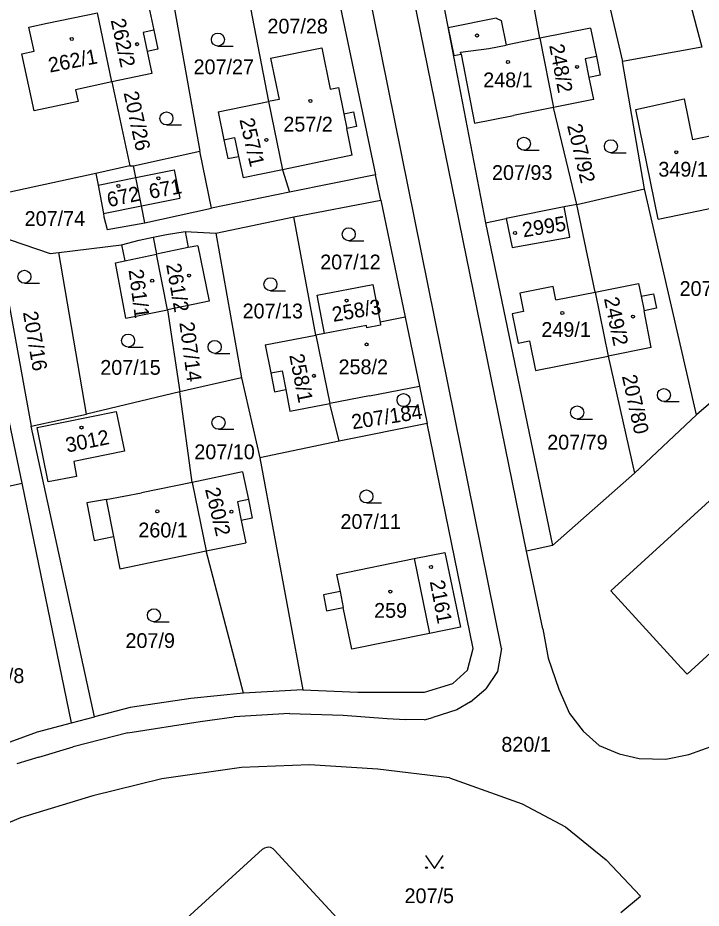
# Model space of a CAD drawing. Extents: x -735249 to -729401, y -1124843 to -1121828.
# Drawn here: x -733420.5 to -733341.9, y -1123770.3 to -1123667.8 of the extents above; entities that cross this region are included whole.
import ezdxf

# ---------------------------------------------------------------- set-up
doc = ezdxf.new("R2010")
doc.units = 0
for name, color, linetype in [('Vrstva 1', 7, 'Continuous'), ('Vrstva 18', 7, 'Continuous'), ('Vrstva 19', 7, 'Continuous'), ('Vrstva 25', 7, 'Continuous'), ('Vrstva 4', 7, 'Continuous')]:
    doc.layers.add(name, color=color, linetype=linetype)

msp = doc.modelspace()

# ---------------------------------------------------------------- linework, layer by layer
at = {"layer": 'Vrstva 1'}
for points in [[(-733362, -1123729.19), (-733408.72, -1123500)], [(-733364.88, -1123740.38), (-733393.31, -1123599.68)], [(-733354.55, -1123657.59), (-733350.96, -1123672.86)], [(-733360.49, -1123670.18), (-733362.47, -1123659.24)], [(-733344.82, -1123659.92), (-733341.84, -1123671.2)], [(-733384.45, -1123661.68), (-733379.38, -1123685.88)], [(-733372.47, -1123661.47), (-733366.73, -1123691.4)], [(-733394.36, -1123663.5), (-733391.7, -1123677.47)], [(-733402.81, -1123665.06), (-733399.57, -1123683.16)], [(-733405.57, -1123666.01), (-733404.88, -1123669.24)], [(-733417.14, -1123668.46), (-733411.36, -1123667.24)], [(-733409.7, -1123675.21), (-733411.36, -1123667.24)], [(-733365.48, -1123667.88), (-733371.02, -1123668.96)], [(-733365.48, -1123667.88), (-733364.92, -1123668.15)], [(-733364.92, -1123668.15), (-733364.35, -1123670.96)], [(-733419.26, -1123668.91), (-733417.14, -1123668.46)], [(-733418.66, -1123671.68), (-733419.26, -1123668.91)], [(-733404.88, -1123669.24), (-733404.41, -1123671.43)], [(-733371.02, -1123668.96), (-733370.37, -1123672.17)], [(-733354.63, -1123669), (-733360.49, -1123670.18)], [(-733354.63, -1123669), (-733353.97, -1123672.27)], [(-733360.49, -1123670.18), (-733364.35, -1123670.96)], [(-733360.49, -1123670.18), (-733358.92, -1123678.14)], [(-733391.44, -1123672.48), (-733385.57, -1123671.29)], [(-733385.57, -1123671.29), (-733384.61, -1123676.03)], [(-733341.84, -1123671.2), (-733350.96, -1123672.86)], [(-733420.06, -1123671.98), (-733418.66, -1123671.68)], [(-733418.66, -1123678.53), (-733420.06, -1123671.98)], [(-733404.41, -1123671.43), (-733405.64, -1123671.7)], [(-733405.64, -1123671.7), (-733405.1, -1123674.23)], [(-733370.37, -1123672.17), (-733369.54, -1123672)], [(-733369.54, -1123672), (-733368, -1123679.96)], [(-733353.97, -1123672.27), (-733353.53, -1123674.43)], [(-733391.44, -1123672.48), (-733390.47, -1123677.23)], [(-733348.45, -1123687.5), (-733350.96, -1123672.86)], [(-733405.1, -1123674.23), (-733409.7, -1123675.21)], [(-733353.53, -1123674.43), (-733354.83, -1123674.69)], [(-733409.7, -1123675.21), (-733413.87, -1123676.1)], [(-733409.7, -1123675.21), (-733407.65, -1123684.86)], [(-733354.83, -1123674.69), (-733354.32, -1123677.21)], [(-733413.87, -1123676.1), (-733413.58, -1123677.45)], [(-733384.61, -1123676.03), (-733383.63, -1123675.84)], [(-733383.63, -1123675.84), (-733383.02, -1123678.86)], [(-733413.58, -1123677.45), (-733418.66, -1123678.53)], [(-733397.48, -1123678.65), (-733391.7, -1123677.47)], [(-733390.47, -1123677.23), (-733391.7, -1123677.47)], [(-733391.7, -1123677.47), (-733390.06, -1123685.3)], [(-733354.32, -1123677.21), (-733358.92, -1123678.14)], [(-733349.43, -1123678.36), (-733343.88, -1123677.15)], [(-733343.88, -1123677.15), (-733342.92, -1123681.87)], [(-733358.92, -1123678.14), (-733363.52, -1123679.06)], [(-733356.23, -1123689.29), (-733358.92, -1123678.14)], [(-733346.86, -1123690.98), (-733349.43, -1123678.36)], [(-733397.48, -1123678.65), (-733396.82, -1123681.85)], [(-733383.02, -1123678.86), (-733381.91, -1123678.63)], [(-733381.91, -1123678.63), (-733381.56, -1123680.33)], [(-733368, -1123679.96), (-733363.52, -1123679.06)], [(-733381.56, -1123680.33), (-733382.67, -1123680.56)], [(-733382.05, -1123683.63), (-733382.67, -1123680.56)], [(-733340.5, -1123681.37), (-733342.92, -1123681.87)], [(-733396.82, -1123681.85), (-733396.36, -1123684.03)], [(-733407.23, -1123684.84), (-733399.57, -1123683.16)], [(-733398.24, -1123689.72), (-733399.57, -1123683.16)], [(-733382.05, -1123683.63), (-733385.51, -1123684.35)], [(-733396.36, -1123684.03), (-733395.13, -1123683.77)], [(-733395.13, -1123683.77), (-733394.62, -1123686.25)], [(-733385.51, -1123684.35), (-733390.06, -1123685.3)], [(-733411.55, -1123685.73), (-733423.8, -1123688.37)], [(-733407.65, -1123684.86), (-733411.55, -1123685.73)], [(-733411.55, -1123685.73), (-733411.29, -1123687.08)], [(-733407.65, -1123684.86), (-733407.23, -1123684.84)], [(-733406.96, -1123686.21), (-733407.23, -1123684.84)], [(-733390.06, -1123685.3), (-733394.62, -1123686.25)], [(-733390.06, -1123685.3), (-733389.27, -1123687.9)], [(-733406.3, -1123689.47), (-733406.96, -1123686.21)], [(-733379.38, -1123685.88), (-733389.27, -1123687.9)], [(-733378.75, -1123688.81), (-733379.38, -1123685.88)], [(-733411.29, -1123687.08), (-733410.66, -1123690.34)], [(-733356.23, -1123689.29), (-733348.45, -1123687.5)], [(-733342.45, -1123713.49), (-733348.45, -1123687.5)], [(-733389.27, -1123687.9), (-733398.24, -1123689.72)], [(-733388.77, -1123690.72), (-733378.75, -1123688.81)], [(-733378.75, -1123688.81), (-733375.96, -1123702.28)], [(-733405.91, -1123691.42), (-733406.3, -1123689.47)], [(-733405.91, -1123691.42), (-733398.24, -1123689.72)], [(-733357.67, -1123689.58), (-733364.33, -1123690.92)], [(-733356.23, -1123689.29), (-733357.67, -1123689.58)], [(-733357.03, -1123693.05), (-733357.67, -1123689.58)], [(-733354.12, -1123699.4), (-733356.23, -1123689.29)], [(-733346.86, -1123690.98), (-733338.89, -1123689.36)], [(-733410.66, -1123690.34), (-733410.63, -1123690.71)], [(-733410.63, -1123690.71), (-733410.24, -1123692.2)], [(-733397.76, -1123692.62), (-733388.77, -1123690.72)], [(-733386.24, -1123704.34), (-733388.77, -1123690.72)], [(-733410.24, -1123692.2), (-733405.91, -1123691.42)], [(-733366.73, -1123691.4), (-733364.33, -1123690.92)], [(-733366.73, -1123691.4), (-733359.02, -1123728.53)], [(-733364.33, -1123690.92), (-733363.66, -1123694.27)], [(-733423.02, -1123692.82), (-733418.99, -1123714.82)], [(-733423.02, -1123692.82), (-733416.79, -1123694.96)], [(-733404.96, -1123693.08), (-733403.41, -1123692.75)], [(-733403.41, -1123692.75), (-733401.29, -1123692.4)], [(-733401.29, -1123692.4), (-733397.76, -1123692.62)], [(-733401.29, -1123692.4), (-733400.91, -1123694.27)], [(-733397.76, -1123692.62), (-733394.79, -1123709.25)], [(-733408.59, -1123693.95), (-733406.55, -1123693.42)], [(-733406.55, -1123693.42), (-733404.96, -1123693.08)], [(-733404.96, -1123693.08), (-733404.57, -1123695.03)], [(-733363.66, -1123694.27), (-733357.03, -1123693.05)], [(-733416.79, -1123694.96), (-733415.79, -1123694.84)], [(-733415.79, -1123694.84), (-733408.59, -1123693.95)], [(-733412.62, -1123713.42), (-733415.79, -1123694.84)], [(-733408.59, -1123693.95), (-733408.21, -1123695.79)], [(-733399.83, -1123694.05), (-733400.91, -1123694.27)], [(-733399.83, -1123694.05), (-733398.53, -1123700.44)], [(-733409.29, -1123696.01), (-733408.21, -1123695.79)], [(-733403.3, -1123701.41), (-733404.57, -1123695.03)], [(-733408.08, -1123702.38), (-733409.29, -1123696.01)], [(-733386.09, -1123699.75), (-733379.69, -1123698.52)], [(-733379.69, -1123698.52), (-733378.85, -1123702.85)], [(-733358.94, -1123698.73), (-733362.79, -1123699.5)], [(-733358.63, -1123700.29), (-733358.94, -1123698.73)], [(-733354.12, -1123699.4), (-733349.11, -1123698.4)], [(-733349.11, -1123698.4), (-733348.82, -1123699.87)], [(-733385.25, -1123704.15), (-733386.09, -1123699.75)], [(-733362.79, -1123699.5), (-733362.36, -1123701.6)], [(-733358.63, -1123700.29), (-733354.12, -1123699.4)], [(-733354.12, -1123699.4), (-733352.63, -1123706.74)], [(-733348.82, -1123699.87), (-733347.39, -1123699.59)], [(-733347.39, -1123699.59), (-733347.06, -1123701.25)], [(-733398.53, -1123700.44), (-733403.3, -1123701.41)], [(-733408.08, -1123702.38), (-733403.3, -1123701.41)], [(-733403.3, -1123701.41), (-733401.9, -1123710.85)], [(-733362.36, -1123701.6), (-733363.65, -1123701.87)], [(-733363.65, -1123701.87), (-733362.95, -1123705.26)], [(-733347.06, -1123701.25), (-733348.49, -1123701.54)], [(-733347.65, -1123705.76), (-733348.49, -1123701.54)], [(-733375.96, -1123702.28), (-733378.85, -1123702.85)], [(-733378.85, -1123702.85), (-733378.79, -1123703.18)], [(-733375.96, -1123702.28), (-733374.32, -1123710.2)], [(-733385.25, -1123704.15), (-733386.24, -1123704.34)], [(-733380.41, -1123703.22), (-733385.25, -1123704.15)], [(-733380.36, -1123703.48), (-733380.41, -1123703.22)], [(-733378.79, -1123703.18), (-733380.36, -1123703.48)], [(-733392.06, -1123705.46), (-733386.24, -1123704.34)], [(-733386.24, -1123704.34), (-733384.64, -1123712.21)], [(-733362.95, -1123705.26), (-733361.67, -1123705)], [(-733361.67, -1123705), (-733360.98, -1123708.39)], [(-733392.06, -1123705.46), (-733391.43, -1123708.68)], [(-733347.65, -1123705.76), (-733352.63, -1123706.74)], [(-733360.98, -1123708.39), (-733352.63, -1123706.74)], [(-733352.63, -1123706.74), (-733349.57, -1123720.23)], [(-733335.3, -1123707.34), (-733342.45, -1123713.49)], [(-733394.79, -1123709.25), (-733401.9, -1123710.85)], [(-733394.79, -1123709.25), (-733392.67, -1123718.44)], [(-733391.43, -1123708.68), (-733391.01, -1123710.87)], [(-733380.07, -1123711.32), (-733374.32, -1123710.2)], [(-733374.32, -1123710.2), (-733373.43, -1123714.52)], [(-733401.9, -1123710.85), (-733412.62, -1123713.42)], [(-733400.47, -1123721.28), (-733401.9, -1123710.85)], [(-733391.01, -1123710.87), (-733389.7, -1123710.61)], [(-733389.7, -1123710.61), (-733389.22, -1123713.1)], [(-733380.07, -1123711.32), (-733384.64, -1123712.21)], [(-733352.3, -1123733.75), (-733327.03, -1123710.71)], [(-733389.22, -1123713.1), (-733384.64, -1123712.21)], [(-733383.54, -1123716.54), (-733384.64, -1123712.21)], [(-733420.04, -1123721.37), (-733421.86, -1123712.54)], [(-733418.31, -1123714.97), (-733409.2, -1123713.11)], [(-733409.2, -1123713.11), (-733408.26, -1123717.7)], [(-733418.99, -1123714.82), (-733412.62, -1123713.42)], [(-733349.57, -1123720.23), (-733342.45, -1123713.49)], [(-733411.71, -1123748.25), (-733418.99, -1123714.82)], [(-733417.03, -1123721.23), (-733418.31, -1123714.97)], [(-733373.43, -1123714.52), (-733383.54, -1123716.54)], [(-733368.16, -1123740.39), (-733373.43, -1123714.52)], [(-733383.54, -1123716.54), (-733392.67, -1123718.44)], [(-733408.26, -1123717.7), (-733414.09, -1123718.89)], [(-733392.67, -1123718.44), (-733387.72, -1123745.14)], [(-733414.09, -1123718.89), (-733413.76, -1123720.59)], [(-733394.67, -1123720.06), (-733400.47, -1123721.28)], [(-733394.67, -1123720.06), (-733394, -1123723.26)], [(-733359.02, -1123728.53), (-733349.57, -1123720.23)], [(-733318.34, -1123720.3), (-733343.54, -1123743.33)], [(-733424.57, -1123722.36), (-733420.04, -1123721.37)], [(-733414.35, -1123748.93), (-733420.04, -1123721.37)], [(-733413.76, -1123720.59), (-733417.03, -1123721.23)], [(-733400.47, -1123721.28), (-733406.28, -1123722.49)], [(-733400.47, -1123721.28), (-733398.87, -1123729.17)], [(-733410.36, -1123723.23), (-733406.28, -1123722.49)], [(-733410.36, -1123723.23), (-733412.59, -1123723.63)], [(-733412.59, -1123723.63), (-733411.74, -1123727.96)], [(-733394, -1123723.26), (-733393.55, -1123725.41)], [(-733393.55, -1123725.41), (-733394.82, -1123725.67)], [(-733394.82, -1123725.67), (-733394.28, -1123728.22)], [(-733411.74, -1123727.96), (-733409.53, -1123727.5)], [(-733409.53, -1123727.5), (-733408.78, -1123731.24)], [(-733398.87, -1123729.17), (-733394.28, -1123728.22)], [(-733359.02, -1123728.53), (-733362, -1123729.19)], [(-733403.46, -1123730.11), (-733398.87, -1123729.17)], [(-733394.57, -1123745.52), (-733398.87, -1123729.17)], [(-733374.93, -1123730.05), (-733371.39, -1123729.33)], [(-733371.39, -1123729.33), (-733369.6, -1123737.93)], [(-733360.13, -1123738.14), (-733362, -1123729.19)], [(-733408.78, -1123731.24), (-733403.46, -1123730.11)], [(-733383.86, -1123731.86), (-733374.93, -1123730.05)], [(-733374.93, -1123730.05), (-733373.15, -1123738.65)], [(-733383.86, -1123731.86), (-733383.46, -1123733.85)], [(-733383.46, -1123733.85), (-733385.36, -1123734.23)], [(-733344.2, -1123742.61), (-733352.3, -1123733.75)], [(-733385.36, -1123734.23), (-733385, -1123736.04)], [(-733385, -1123736.04), (-733383.09, -1123735.66)], [(-733382.11, -1123740.46), (-733383.09, -1123735.66)], [(-733369.6, -1123737.93), (-733373.15, -1123738.65)], [(-733373.15, -1123738.65), (-733382.11, -1123740.46)], [(-733360.13, -1123738.14), (-733359.53, -1123741.52)], [(-733368.78, -1123742.89), (-733368.16, -1123740.39)], [(-733364.88, -1123740.38), (-733365.35, -1123743.05)], [(-733359.53, -1123741.52), (-733358.28, -1123745.07)], [(-733370.5, -1123744.43), (-733368.78, -1123742.89)], [(-733365.35, -1123743.05), (-733366.7, -1123745.03)], [(-733343.54, -1123743.33), (-733344.2, -1123742.61)], [(-733387.72, -1123745.14), (-733394.57, -1123745.52)], [(-733387.72, -1123745.14), (-733381.4, -1123745.42)], [(-733373.73, -1123745.42), (-733370.5, -1123744.43)], [(-733368.44, -1123746.54), (-733366.7, -1123745.03)], [(-733358.28, -1123745.07), (-733357.08, -1123747.87)], [(-733400.63, -1123746.14), (-733407.6, -1123747.18)], [(-733394.57, -1123745.52), (-733400.63, -1123746.14)], [(-733381.4, -1123745.42), (-733373.73, -1123745.42)], [(-733407.6, -1123747.18), (-733411.71, -1123748.25)], [(-733368.44, -1123746.54), (-733370.03, -1123747.44)], [(-733389.29, -1123747.86), (-733395.63, -1123748.26)], [(-733389.29, -1123747.86), (-733383.1, -1123748.08)], [(-733383.1, -1123748.08), (-733378.03, -1123748.43)], [(-733370.03, -1123747.44), (-733372.78, -1123748.34)], [(-733357.08, -1123747.87), (-733355.49, -1123749.92)], [(-733418.26, -1123749.99), (-733414.35, -1123748.93)], [(-733414.35, -1123748.93), (-733411.71, -1123748.25)], [(-733407.88, -1123750.08), (-733399.53, -1123748.81)], [(-733399.53, -1123748.81), (-733395.63, -1123748.26)], [(-733378.03, -1123748.43), (-733375.92, -1123748.55)], [(-733373.74, -1123748.59), (-733375.92, -1123748.55)], [(-733373.74, -1123748.59), (-733372.78, -1123748.34)], [(-733423.02, -1123751.69), (-733418.26, -1123749.99)], [(-733407.88, -1123750.08), (-733414.14, -1123751.69)], [(-733355.49, -1123749.92), (-733353.65, -1123751.54)], [(-733418.1, -1123752.91), (-733414.14, -1123751.69)], [(-733353.65, -1123751.54), (-733351.35, -1123752.53)], [(-733343.32, -1123752.6), (-733340.36, -1123751.51)], [(-733418.1, -1123752.91), (-733420.62, -1123753.68)], [(-733351.35, -1123752.53), (-733349.05, -1123753.06)], [(-733349.05, -1123753.06), (-733345.98, -1123753.11)], [(-733345.98, -1123753.11), (-733343.32, -1123752.6)], [(-733394.81, -1123754.07), (-733403.97, -1123755.38)], [(-733386.96, -1123753.76), (-733394.81, -1123754.07)], [(-733379.13, -1123754.29), (-733386.96, -1123753.76)], [(-733370.85, -1123755.29), (-733379.13, -1123754.29)], [(-733403.97, -1123755.38), (-733411.89, -1123757.36)], [(-733370.85, -1123755.29), (-733362.52, -1123758.25)], [(-733411.89, -1123757.36), (-733420.21, -1123759.86)], [(-733362.52, -1123758.25), (-733357.52, -1123760.91)], [(-733420.21, -1123759.86), (-733427.29, -1123762.84)], [(-733357.52, -1123760.91), (-733352.85, -1123764.72)], [(-733424.3, -1123792.61), (-733392.37, -1123763.5)], [(-733392.37, -1123763.5), (-733392.12, -1123763.32)], [(-733392.12, -1123763.32), (-733391.86, -1123763.24)], [(-733391.86, -1123763.24), (-733391.64, -1123763.23)], [(-733391.64, -1123763.23), (-733391.44, -1123763.27)], [(-733391.44, -1123763.27), (-733391.19, -1123763.4)], [(-733391.19, -1123763.4), (-733391.03, -1123763.55)], [(-733391.03, -1123763.55), (-733379.77, -1123775.8)], [(-733348.9, -1123768.87), (-733352.85, -1123764.72)], [(-733351.15, -1123770.75), (-733348.9, -1123768.87)]]:
    msp.add_lwpolyline(points, dxfattribs=at)
at = {"layer": 'Vrstva 25'}
for points in [[(-733397.51, -1123671.08), (-733395.76, -1123671.08)], [(-733403.43, -1123680.15), (-733401.68, -1123680.15)], [(-733362.31, -1123683.06), (-733360.56, -1123683.06)], [(-733352.3, -1123683.35), (-733350.55, -1123683.35)], [(-733382.46, -1123693.48), (-733380.71, -1123693.48)], [(-733419.77, -1123698.36), (-733418.02, -1123698.36)], [(-733391.47, -1123699.23), (-733389.72, -1123699.23)], [(-733407.84, -1123705.71), (-733406.09, -1123705.71)], [(-733397.88, -1123706.44), (-733396.13, -1123706.44)], [(-733346.2, -1123711.98), (-733344.45, -1123711.98)], [(-733376.15, -1123712.56), (-733374.4, -1123712.56)], [(-733356.18, -1123713.99), (-733354.43, -1123713.99)], [(-733397.44, -1123715.17), (-733395.69, -1123715.17)], [(-733380.43, -1123723.65), (-733378.68, -1123723.65)], [(-733404.87, -1123737.32), (-733403.12, -1123737.32)], [(-733373.61, -1123764.21), (-733372.61, -1123765.71), (-733371.61, -1123764.21)]]:
    msp.add_lwpolyline(points, dxfattribs=at)
for centre, radius in [((-733414.32, -1123670.26), 0.175), ((-733397.51, -1123670.33), 0.75), ((-733367.71, -1123669.86), 0.175), ((-733406.8, -1123670.86), 0.175), ((-733364.14, -1123672.91), 0.175), ((-733356.19, -1123673.47), 0.175), ((-733386.86, -1123677.39), 0.175), ((-733403.43, -1123679.4), 0.75), ((-733362.31, -1123682.31), 0.75), ((-733391.93, -1123681.87), 0.175), ((-733352.3, -1123682.6), 0.75), ((-733344.79, -1123683.29), 0.175), ((-733404.35, -1123686.29), 0.175), ((-733408.95, -1123687.17), 0.175), ((-733382.46, -1123692.73), 0.75), ((-733363.33, -1123692.59), 0.175), ((-733419.77, -1123697.61), 0.75), ((-733405.07, -1123698.07), 0.175), ((-733400.82, -1123697.48), 0.175), ((-733391.47, -1123698.48), 0.75), ((-733382.71, -1123700.36), 0.175), ((-733357.89, -1123701.79), 0.175), ((-733349.76, -1123702.2), 0.175), ((-733407.84, -1123704.96), 0.75), ((-733397.88, -1123705.69), 0.75), ((-733380.41, -1123705.41), 0.175), ((-733386.47, -1123709.02), 0.175), ((-733376.15, -1123711.81), 0.75), ((-733346.2, -1123711.23), 0.75), ((-733356.18, -1123713.24), 0.75), ((-733397.44, -1123714.42), 0.75), ((-733413.2, -1123714.97), 0.175), ((-733380.43, -1123722.9), 0.75), ((-733404.48, -1123724.61), 0.175), ((-733395.95, -1123724.65), 0.175), ((-733372.99, -1123731.01), 0.175), ((-733377.68, -1123733.84), 0.175), ((-733404.87, -1123736.57), 0.75), ((-733373.51, -1123765.61), 0.1), ((-733371.71, -1123765.61), 0.1)]:
    msp.add_circle(centre, radius, dxfattribs=at)
at = {"layer": 'Vrstva 4'}
for points in [[(-733404.88, -1123669.24), (-733406.11, -1123669.5)], [(-733406.11, -1123669.5), (-733405.64, -1123671.7)], [(-733369.59, -1123671.78), (-733366.34, -1123671.36)], [(-733366.34, -1123671.36), (-733364.35, -1123670.96)], [(-733369.54, -1123672), (-733369.59, -1123671.78)], [(-733353.97, -1123672.27), (-733355.26, -1123672.53)], [(-733355.26, -1123672.53), (-733354.83, -1123674.69)], [(-733383.02, -1123678.86), (-733382.67, -1123680.56)], [(-733396.82, -1123681.85), (-733395.59, -1123681.59)], [(-733395.59, -1123681.59), (-733395.13, -1123683.77)], [(-733406.96, -1123686.21), (-733402.54, -1123685.32)], [(-733402.54, -1123685.32), (-733401.89, -1123688.58)], [(-733411.29, -1123687.08), (-733406.96, -1123686.21)], [(-733406.3, -1123689.47), (-733401.89, -1123688.58)], [(-733410.66, -1123690.34), (-733406.3, -1123689.47)], [(-733400.91, -1123694.27), (-733404.57, -1123695.03)], [(-733408.21, -1123695.79), (-733404.57, -1123695.03)], [(-733348.82, -1123699.87), (-733348.49, -1123701.54)], [(-733391.43, -1123708.68), (-733390.13, -1123708.43)], [(-733390.13, -1123708.43), (-733389.7, -1123710.61)], [(-733410.36, -1123723.23), (-733409.53, -1123727.5)], [(-733394, -1123723.26), (-733395.27, -1123723.53)], [(-733395.27, -1123723.53), (-733394.82, -1123725.67)], [(-733383.46, -1123733.85), (-733383.09, -1123735.66)]]:
    msp.add_lwpolyline(points, dxfattribs=at)

# ---------------------------------------------------------------- texts
at = {"layer": 'Vrstva 18'}
for s, p in [('207/28', (-733391.81, -1123669.63)), ('207/27', (-733400.31, -1123674.31)), ('207/93', (-733365.98, -1123686.48)), ('207/74', (-733419.74, -1123691.77)), ('207/12', (-733385.74, -1123696.77)), ('207/81', (-733344.4, -1123699.82)), ('207/13', (-733394.67, -1123702.41)), ('207/15', (-733411.04, -1123708.9)), ('207/79', (-733359.63, -1123717.5)), ('207/10', (-733400.22, -1123718.61)), ('207/11', (-733383.41, -1123726.63)), ('207/9', (-733408.14, -1123740.33)), ('207/8', (-733425.46, -1123744.37)), ('820/1', (-733364.9, -1123752.27)), ('207/5', (-733376.04, -1123769.69))]:
    msp.add_text(s, height=1.7, dxfattribs=at).set_placement(p)
for s, rotation, p in [('207/26', 282.10224, (-733408.363, -1123676.453)), ('207/92', 283.50226, (-733357.349, -1123680.227)), ('207/16', 279.60223, (-733419.94, -1123701.713)), ('207/14', 277.50221, (-733401.946, -1123702.902)), ('207/80', 282.30224, (-733351.042, -1123709.062)), ('207/184', 8.80007, (-733382.003, -1123715.182))]:
    msp.add_text(s, height=1.7, rotation=rotation, dxfattribs=at).set_placement(p)
at = {"layer": 'Vrstva 19'}
for s, rotation, p in [('262/2', 282.20224, (-733409.853, -1123668.093)), ('248/2', 280.80223, (-733359.407, -1123670.998)), ('262/1', 11.00009, (-733416.842, -1123674.136)), ('257/1', 282.90225, (-733395.041, -1123679.54)), ('671', 10.30008, (-733405.279, -1123688.668)), ('672', 12.1001, (-733410.067, -1123689.623)), ('2995', 9.20007, (-733362.355, -1123693.091)), ('261/1', 277.50221, (-733407.786, -1123696.852)), ('261/2', 280.00223, (-733403.469, -1123696.212)), ('249/2', 281.70224, (-733353.104, -1123700.125)), ('258/3', 9.90008, (-733384.228, -1123702.819)), ('258/1', 281.10224, (-733389.306, -1123706.647)), ('3012', 11.50009, (-733414.844, -1123717.855)), ('260/2', 283.50226, (-733398.999, -1123722.067)), ('2161', 280.70223, (-733373.147, -1123732.679))]:
    msp.add_text(s, height=1.7, rotation=rotation, dxfattribs=at).set_placement(p)
for s, p in [('248/1', (-733366.99, -1123675.82)), ('257/2', (-733389.98, -1123680.91)), ('349/1', (-733346.84, -1123686.1)), ('249/1', (-733360.3, -1123704.54)), ('258/2', (-733383.63, -1123708.83)), ('260/1', (-733406.66, -1123727.61)), ('259', (-733379.54, -1123736.86))]:
    msp.add_text(s, height=1.7, dxfattribs=at).set_placement(p)

doc.saveas('drawing.dxf')
